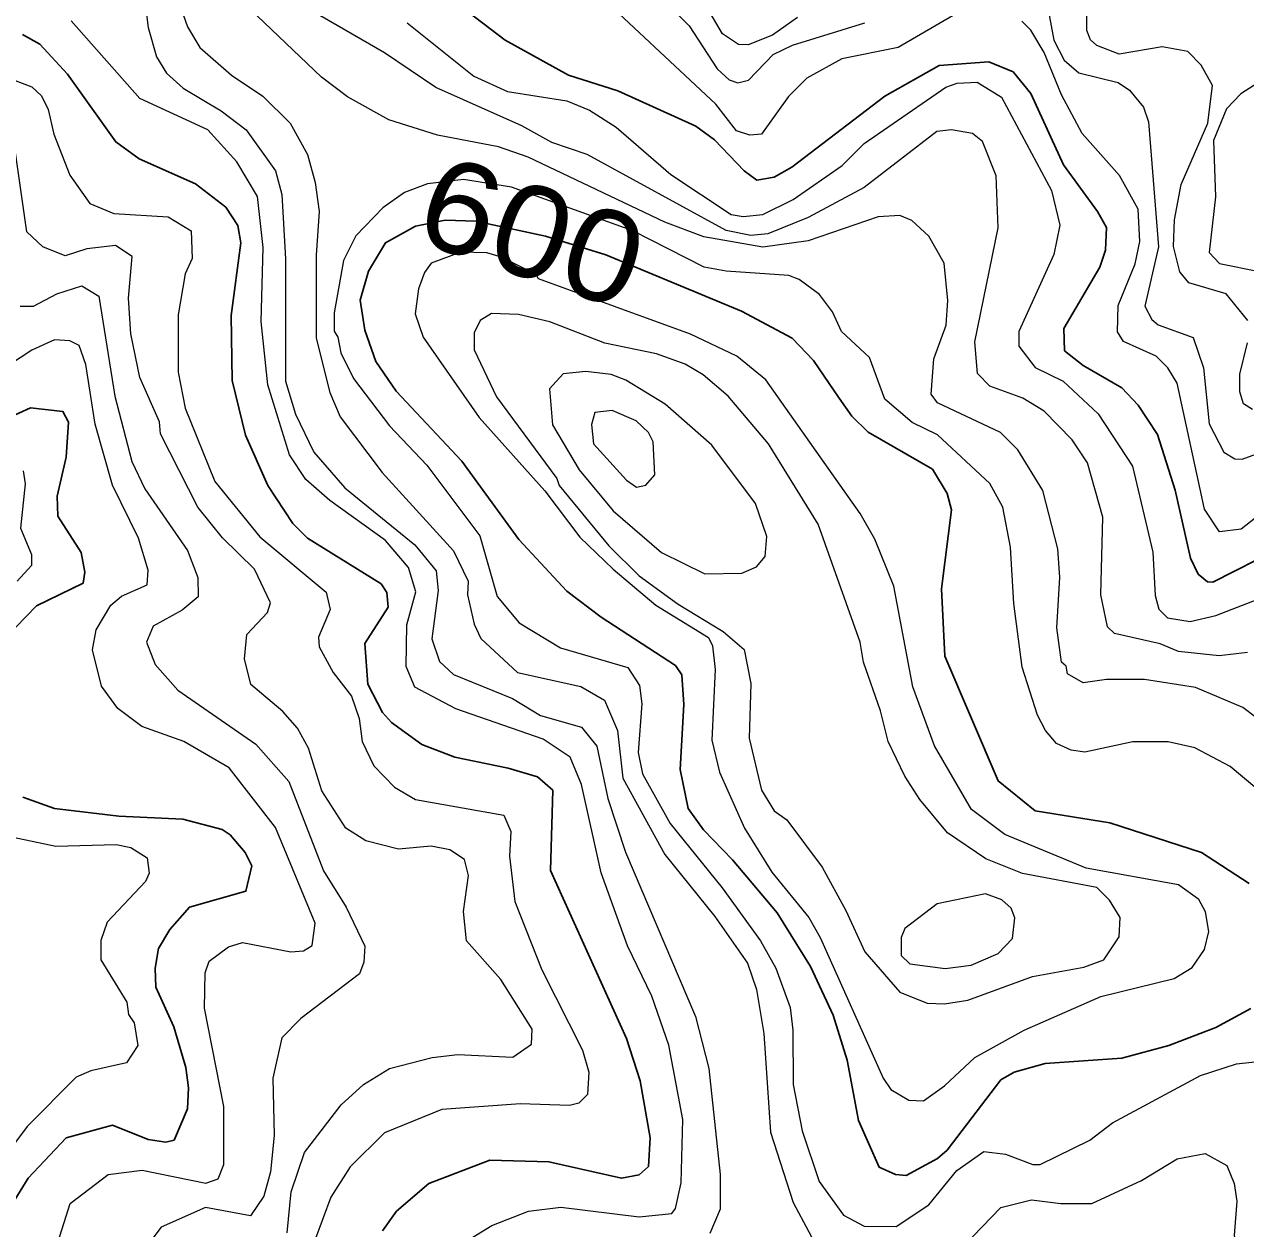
# Model space of a CAD drawing. Extents: x 673.3 to 698.5, y 6984.3 to 7012.3.
# Drawn here: x 690.864 to 691.93, y 7007.69 to 7008.741 of the extents above; entities that cross this region are included whole.
import ezdxf
from ezdxf.enums import TextEntityAlignment as Align

# ---------------------------------------------------------------- set-up
doc = ezdxf.new("R2010")
doc.units = 0
doc.header["$LTSCALE"] = 0.032
doc.layers.add('1', color=7, linetype='Continuous', lineweight=25)
doc.layers.add('2', color=7, linetype='Continuous', lineweight=13)
doc.layers.add('61', color=7, linetype='Continuous')

msp = doc.modelspace()

# ---------------------------------------------------------------- linework, layer by layer
at = {"layer": '1'}
for points in [[(691.9591, 7008.283), (691.9019, 7008.2537), (691.8973, 7008.254), (691.8892, 7008.2608), (691.8823, 7008.2748), (691.8691, 7008.3341), (691.8536, 7008.3826), (691.8366, 7008.4084), (691.8224, 7008.4235), (691.7888, 7008.443), (691.7725, 7008.4557), (691.7717, 7008.4751), (691.8031, 7008.5286), (691.8081, 7008.5437), (691.809, 7008.5634), (691.8013, 7008.5774), (691.7714, 7008.6179), (691.743, 7008.6804), (691.7275, 7008.6991), (691.7063, 7008.708), (691.6629, 7008.7047), (691.6154, 7008.6781), (691.5343, 7008.6159), (691.519, 7008.6072), (691.5038, 7008.6047), (691.4928, 7008.6129), (691.4667, 7008.64), (691.4504, 7008.6519), (691.3825, 7008.6827), (691.3394, 7008.6962), (691.2842, 7008.7268), (691.206, 7008.7864)], [(690.8626, 7008.7317), (690.878, 7008.7235), (690.9019, 7008.6972), (690.9441, 7008.6381), (690.9647, 7008.6232), (691.0138, 7008.6016), (691.0401, 7008.581), (691.0506, 7008.565), (691.0532, 7008.5501), (691.0448, 7008.4864), (691.0459, 7008.4298), (691.0575, 7008.382), (691.077, 7008.3381), (691.0987, 7008.3049), (691.1116, 7008.2921), (691.1758, 7008.2522), (691.1808, 7008.2447), (691.1819, 7008.232), (691.1617, 7008.2002), (691.1641, 7008.1646), (691.1769, 7008.1399), (691.1848, 7008.1312), (691.2113, 7008.1121), (691.2402, 7008.101), (691.2868, 7008.0915), (691.3123, 7008.0837), (691.3257, 7008.0722), (691.3236, 7008.0022), (691.3901, 7007.8553), (691.4018, 7007.8185), (691.4107, 7007.7686), (691.4092, 7007.7436), (691.4011, 7007.7365), (691.3857, 7007.7334), (691.3223, 7007.7479), (691.2708, 7007.7493), (691.2174, 7007.7289), (691.1893, 7007.7047), (691.1771, 7007.6877)], [(691.9335, 7007.9908), (691.892, 7008.0179), (691.8119, 7008.0436), (691.7468, 7008.0543), (691.7146, 7008.0803), (691.668, 7008.1893), (691.665, 7008.2478), (691.6738, 7008.3169), (691.67, 7008.3313), (691.6571, 7008.3523), (691.601, 7008.3846), (691.5866, 7008.3987), (691.5756, 7008.4145), (691.5534, 7008.4473), (691.5347, 7008.4668), (691.4905, 7008.4903), (691.372, 7008.5395), (691.3193, 7008.5558), (691.2585, 7008.5688), (691.2318, 7008.5696), (691.2057, 7008.5645), (691.1796, 7008.55), (691.1647, 7008.5253), (691.1575, 7008.4999), (691.1615, 7008.4738), (691.1711, 7008.4465), (691.189, 7008.4206), (691.2464, 7008.3593), (691.2961, 7008.2909), (691.338, 7008.2458), (691.3678, 7008.2231), (691.4328, 7008.181), (691.4383, 7008.173), (691.4401, 7008.1471), (691.4369, 7008.0902), (691.4439, 7008.0563), (691.4571, 7008.0375), (691.4826, 7008.0115), (691.5216, 7007.9651), (691.5507, 7007.9184), (691.5703, 7007.8759), (691.5826, 7007.8364), (691.5925, 7007.784), (691.6105, 7007.743), (691.6247, 7007.7368), (691.6341, 7007.7359), (691.6614, 7007.7506), (691.6698, 7007.758), (691.7169, 7007.8194), (691.7285, 7007.8261), (691.7555, 7007.8335), (691.8223, 7007.8384), (691.8634, 7007.8492), (691.9045, 7007.8649), (691.9351, 7007.8817)], [(690.8385, 7008.196), (690.8749, 7008.2332), (690.9158, 7008.253), (690.9171, 7008.2626), (690.9138, 7008.2797), (690.8936, 7008.3114), (690.8929, 7008.3289), (690.9009, 7008.3628), (690.903, 7008.3934), (690.898, 7008.4026), (690.8697, 7008.4058), (690.8287, 7008.3874)], [(690.8561, 7007.7145), (690.8676, 7007.7335), (690.9009, 7007.7688), (690.9412, 7007.7797), (690.9725, 7007.7673), (690.9878, 7007.7651), (690.9951, 7007.7667), (691.0067, 7007.794), (691.0076, 7007.8125), (691.0052, 7007.8302), (690.9947, 7007.8657), (690.9792, 7007.9002), (690.9784, 7007.9168), (690.9815, 7007.9341), (690.9912, 7007.9505), (691.0085, 7007.9702), (691.0578, 7007.984), (691.063, 7008.0061), (691.0571, 7008.0178), (691.044, 7008.0331), (691.0369, 7008.0378), (691.0027, 7008.0468), (690.9468, 7008.0494), (690.8907, 7008.0562), (690.8629, 7008.0662)]]:
    msp.add_lwpolyline(points, dxfattribs=at)
at = {"layer": '2'}
for points in [[(690.9669, 7008.7811), (690.9725, 7008.7378), (690.9796, 7008.7124), (690.9883, 7008.6981), (691.003, 7008.6851), (691.0363, 7008.6653), (691.0579, 7008.6487), (691.0837, 7008.6127), (691.0891, 7008.5921), (691.0923, 7008.5361), (691.0924, 7008.4291), (691.1011, 7008.4005), (691.117, 7008.3671), (691.1441, 7008.3361), (691.2053, 7008.2864), (691.2239, 7008.2637), (691.2257, 7008.2465), (691.2202, 7008.2042), (691.2267, 7008.1845), (691.239, 7008.1731), (691.2904, 7008.1521), (691.3149, 7008.1374), (691.3506, 7008.1272), (691.3641, 7008.1106), (691.3736, 7008.0649), (691.3891, 7008.018), (691.4503, 7007.8747), (691.4619, 7007.8292), (691.4719, 7007.7368), (691.4718, 7007.7064), (691.4627, 7007.6853)], [(691.4016, 7008.7823), (691.4447, 7008.7393), (691.4691, 7008.7018)], [(691.9323, 7008.4822), (691.9136, 7008.5055), (691.8809, 7008.515), (691.8732, 7008.5246), (691.8676, 7008.5468), (691.8685, 7008.57), (691.8743, 7008.6009), (691.8975, 7008.6543), (691.9016, 7008.6872), (691.8918, 7008.7051), (691.88, 7008.7171), (691.8575, 7008.7211), (691.8202, 7008.7146), (691.8006, 7008.7221), (691.7951, 7008.7271), (691.7919, 7008.7353), (691.7917, 7008.7804)], [(691.6787, 7008.7504), (691.6271, 7008.7205), (691.578, 7008.7106), (691.5475, 7008.6936), (691.5315, 7008.6776), (691.5079, 7008.6449), (691.4977, 7008.6439), (691.4859, 7008.6478), (691.4681, 7008.6711), (691.3564, 7008.7754)], [(691.9712, 7008.1117), (691.9281, 7008.1444), (691.8868, 7008.1617), (691.8421, 7008.1689), (691.809, 7008.1689), (691.7887, 7008.1658), (691.7749, 7008.1738), (691.7737, 7008.1804), (691.7698, 7008.1839), (691.7658, 7008.2139), (691.7682, 7008.2579), (691.7666, 7008.283), (691.7534, 7008.3337), (691.7316, 7008.3693), (691.7166, 7008.3843), (691.6616, 7008.4104), (691.656, 7008.4179), (691.6583, 7008.4487), (691.669, 7008.4782), (691.6706, 7008.4996), (691.6672, 7008.5322), (691.654, 7008.5558), (691.639, 7008.5694), (691.6287, 7008.5737), (691.6097, 7008.5727), (691.5486, 7008.5516), (691.5091, 7008.5461), (691.4575, 7008.5551), (691.4235, 7008.5679), (691.3041, 7008.6246), (691.2784, 7008.6338), (691.2249, 7008.6439), (691.1825, 7008.6573), (691.1463, 7008.6775), (691.1238, 7008.6946), (691.0489, 7008.766)], [(691.5392, 7008.7467), (691.5176, 7008.7313), (691.4962, 7008.7228), (691.4877, 7008.723), (691.4738, 7008.7323), (691.4553, 7008.7645)], [(691.7569, 7008.7596), (691.7631, 7008.727), (691.772, 7008.7095), (691.7848, 7008.6983), (691.8192, 7008.6899), (691.829, 7008.6832), (691.8413, 7008.6684), (691.8456, 7008.6556), (691.8545, 7008.5465), (691.8424, 7008.4948), (691.8487, 7008.4829), (691.8541, 7008.4785), (691.8847, 7008.4674), (691.8936, 7008.4409), (691.8986, 7008.3919), (691.9114, 7008.3671), (691.921, 7008.3615), (691.9276, 7008.3612), (691.9425, 7008.3668)], [(691.0011, 7008.7541), (691.0069, 7008.7386), (691.0176, 7008.7205), (691.0452, 7008.6963), (691.0726, 7008.6781), (691.0963, 7008.6543), (691.1114, 7008.6271), (691.1183, 7008.6025), (691.1216, 7008.5773), (691.1191, 7008.5393), (691.1192, 7008.4668), (691.131, 7008.4193), (691.14, 7008.3982), (691.1766, 7008.3496), (691.239, 7008.2811), (691.2518, 7008.2546), (691.2513, 7008.2427), (691.2571, 7008.2172), (691.2627, 7008.2047)], [(691.9321, 7008.1925), (691.9073, 7008.1894), (691.8719, 7008.1931), (691.8559, 7008.1999), (691.8159, 7008.2089), (691.8098, 7008.2148), (691.8041, 7008.2428), (691.8057, 7008.3106), (691.7924, 7008.358), (691.7792, 7008.3779), (691.7547, 7008.4031), (691.7359, 7008.4143), (691.7073, 7008.4249), (691.6965, 7008.4359), (691.6941, 7008.4634), (691.7144, 7008.5631), (691.7128, 7008.6084), (691.7009, 7008.6383), (691.6922, 7008.6453), (691.6738, 7008.6486), (691.661, 7008.647), (691.5975, 7008.5983), (691.5486, 7008.5721), (691.5135, 7008.5578), (691.4985, 7008.5565), (691.4769, 7008.5606), (691.3558, 7008.6272), (691.3247, 7008.6375), (691.2985, 7008.6521), (691.2237, 7008.6854), (691.1788, 7008.7157), (691.1093, 7008.7559)], [(691.237, 7007.6703), (691.2725, 7007.6922), (691.3044, 7007.7048), (691.3326, 7007.7081), (691.4011, 7007.6999), (691.4296, 7007.7026), (691.4328, 7007.707), (691.4376, 7007.7296), (691.4392, 7007.7846), (691.427, 7007.8497), (691.4122, 7007.8923), (691.391, 7007.9363), (691.3679, 7008.0001), (691.3506, 7008.0771), (691.3408, 7008.101), (691.3172, 7008.1167), (691.241, 7008.1433), (691.2051, 7008.162), (691.1978, 7008.1802), (691.1981, 7008.2165), (691.2062, 7008.2452), (691.1998, 7008.2666), (691.1795, 7008.2902), (691.1309, 7008.3251), (691.11, 7008.3434), (691.0959, 7008.3648), (691.0769, 7008.426), (691.0712, 7008.4814), (691.0727, 7008.5459), (691.0679, 7008.5905), (691.0498, 7008.6208), (691.0246, 7008.6485), (690.9651, 7008.6759), (690.9053, 7008.7437)], [(691.1985, 7008.742), (691.2566, 7008.6954), (691.2862, 7008.6821), (691.3379, 7008.6739)], [(691.4691, 7008.7018), (691.4795, 7008.6921), (691.4871, 7008.6896), (691.4964, 7008.692), (691.5181, 7008.7143), (691.5348, 7008.7225), (691.5982, 7008.742)], [(691.9701, 7008.3341), (691.9265, 7008.2999), (691.9078, 7008.2977), (691.8945, 7008.3175), (691.8708, 7008.4274), (691.8627, 7008.4409), (691.8524, 7008.451), (691.8239, 7008.4637), (691.8185, 7008.4723), (691.8192, 7008.4953), (691.834, 7008.5316), (691.8381, 7008.5511), (691.8366, 7008.5794), (691.8203, 7008.6087), (691.7879, 7008.6455), (691.7697, 7008.679), (691.7546, 7008.716), (691.743, 7008.7357), (691.735, 7008.7434)], [(691.9954, 7008.7243), (691.9264, 7008.68), (691.9138, 7008.6668), (691.9025, 7008.6394), (691.9042, 7008.5901), (691.8986, 7008.5415), (691.9076, 7008.5318), (691.9423, 7008.5249)], [(690.8479, 7008.695), (690.8708, 7008.686), (690.8792, 7008.6784), (690.8851, 7008.6664), (690.8902, 7008.6447), (690.904, 7008.609), (690.9214, 7008.5843), (690.9426, 7008.5757), (690.99, 7008.5727), (691.0101, 7008.5604), (691.0108, 7008.5363), (691.0048, 7008.523), (690.9985, 7008.487), (690.9985, 7008.4372), (691.0047, 7008.4057), (691.0307, 7008.3416), (691.07, 7008.2932), (691.1279, 7008.2449), (691.1312, 7008.2298), (691.1212, 7008.2059), (691.1216, 7008.1972), (691.134, 7008.1748), (691.1499, 7008.1544), (691.1566, 7008.1347), (691.1593, 7008.1146), (691.1694, 7008.0934), (691.1874, 7008.0748), (691.2057, 7008.0641), (691.2829, 7008.0505), (691.2891, 7008.0361), (691.2878, 7008.0147), (691.2926, 7007.9751), (691.316, 7007.9154), (691.3516, 7007.8454), (691.357, 7007.8262), (691.3559, 7007.8067), (691.3483, 7007.799), (691.3402, 7007.7969), (691.2975, 7007.7984), (691.2288, 7007.7935), (691.1787, 7007.7731), (691.1488, 7007.7433), (691.1319, 7007.717), (691.1185, 7007.681)], [(691.3379, 7008.6739), (691.3578, 7008.6657), (691.3809, 7008.6508), (691.4287, 7008.6095), (691.4813, 7008.5747), (691.4918, 7008.5728), (691.5089, 7008.5746), (691.5356, 7008.5877), (691.5782, 7008.6175), (691.5975, 7008.6366), (691.6687, 7008.6859), (691.6786, 7008.6893), (691.6962, 7008.6901), (691.7175, 7008.6771), (691.7611, 7008.5955), (691.7682, 7008.5654), (691.7631, 7008.5397), (691.7326, 7008.4726), (691.7325, 7008.4598), (691.7468, 7008.4412), (691.7712, 7008.4292), (691.8019, 7008.4008), (691.8316, 7008.3549), (691.8496, 7008.28), (691.8514, 7008.2422), (691.8546, 7008.2303), (691.8622, 7008.2227), (691.8822, 7008.2195), (691.9044, 7008.2247), (691.9458, 7008.2406)], [(691.2802, 7007.907), (691.2504, 7007.9407), (691.2478, 7007.9662), (691.252, 7007.9977), (691.2485, 7008.0116), (691.2358, 7008.0201), (691.2194, 7008.0234), (691.191, 7008.0208), (691.1625, 7008.028), (691.1451, 7008.039), (691.1239, 7008.0715), (691.1125, 7008.109), (691.1028, 7008.1264), (691.0901, 7008.141), (691.062, 7008.1644), (691.0565, 7008.1868), (691.0586, 7008.2082), (691.0765, 7008.2274), (691.0792, 7008.2358), (691.0654, 7008.265), (691.0372, 7008.2924), (691.0158, 7008.3191), (690.9832, 7008.3832), (690.9823, 7008.3936), (690.9653, 7008.4325), (690.9572, 7008.4704), (690.9554, 7008.5017), (690.9585, 7008.5379), (690.9438, 7008.5476), (690.919, 7008.5446), (690.9001, 7008.5386), (690.8804, 7008.5465), (690.8665, 7008.5597), (690.8561, 7008.633)], [(691.602, 7008.45), (691.5777, 7008.4727), (691.5697, 7008.4896), (691.5585, 7008.5049), (691.5408, 7008.518), (691.5317, 7008.5215), (691.4771, 7008.5252), (691.4577, 7008.5288), (691.3955, 7008.5603), (691.2895, 7008.5985), (691.2477, 7008.6053), (691.2164, 7008.6014), (691.1963, 7008.5939), (691.1773, 7008.5806), (691.1537, 7008.5562), (691.143, 7008.5344), (691.1347, 7008.4888), (691.1347, 7008.4728), (691.138, 7008.4675), (691.1405, 7008.4538), (691.1516, 7008.4315), (691.1831, 7008.3902), (691.2156, 7008.356), (691.2621, 7008.2941), (691.2771, 7008.2413), (691.2963, 7008.2184), (691.3323, 7008.1964), (691.3911, 7008.1794), (691.4015, 7008.1635), (691.4033, 7008.1476), (691.4002, 7008.1052), (691.4041, 7008.0864), (691.4282, 7008.043), (691.4736, 7007.9871), (691.507, 7007.9407), (691.5205, 7007.9168), (691.5328, 7007.8826), (691.5353, 7007.8627), (691.5355, 7007.8154), (691.5434, 7007.7748), (691.5583, 7007.7306), (691.5794, 7007.7013), (691.5975, 7007.6917), (691.6254, 7007.6912), (691.654, 7007.7103), (691.6783, 7007.7402), (691.7019, 7007.7567), (691.7208, 7007.7545), (691.7447, 7007.7455), (691.7511, 7007.7455), (691.7946, 7007.7668), (691.8144, 7007.7817), (691.891, 7007.8231), (691.9224, 7007.8333), (691.952, 7007.8366)], [(690.8606, 7008.4947), (690.8723, 7008.4947), (690.8927, 7008.5055), (690.9145, 7008.5125), (690.9295, 7008.5033), (690.9433, 7008.4162), (690.9581, 7008.3592), (690.9695, 7008.3351), (691.0067, 7008.2813), (691.0158, 7008.2578), (691.0162, 7008.241), (691.0022, 7008.2294), (690.9769, 7008.2154), (690.971, 7008.2014), (690.9784, 7008.1819), (690.9984, 7008.1595), (691.0665, 7008.1125), (691.0953, 7008.0797), (691.1254, 7008.0017), (691.1452, 7007.9702), (691.1616, 7007.936), (691.1608, 7007.922), (691.157, 7007.912), (691.1056, 7007.8729), (691.089, 7007.8559), (691.0813, 7007.8209), (691.0825, 7007.7708), (691.0792, 7007.739), (691.0735, 7007.7179), (691.0619, 7007.7007), (691.0224, 7007.708), (690.9838, 7007.6907), (690.9638, 7007.6643)], [(690.8936, 7007.6774), (690.9042, 7007.7113), (690.9374, 7007.7366), (690.9671, 7007.7404), (691.0228, 7007.7292), (691.0334, 7007.7329), (691.0385, 7007.7456), (691.0385, 7007.796), (691.0215, 7007.882), (691.0223, 7007.9129), (691.0258, 7007.9229), (691.0425, 7007.9354), (691.0549, 7007.9392), (691.0969, 7007.9312), (691.1079, 7007.9319), (691.1156, 7007.9367), (691.1183, 7007.956), (691.0836, 7008.0397), (691.0432, 7008.0918), (691.0037, 7008.1146), (690.9668, 7008.1279), (690.946, 7008.1435), (690.9316, 7008.1631), (690.9238, 7008.1947), (690.927, 7008.2121), (690.9397, 7008.2336), (690.9491, 7008.2414), (690.9716, 7008.2514), (690.9725, 7008.2642), (690.9639, 7008.2921), (690.9412, 7008.3383), (690.9262, 7008.3918), (690.918, 7008.4439), (690.9122, 7008.4604), (690.9041, 7008.4645), (690.8906, 7008.4653), (690.8708, 7008.4564), (690.8401, 7008.4362)], [(691.9364, 7008.4044), (691.9287, 7008.4094), (691.9255, 7008.4198), (691.9255, 7008.4352), (691.932, 7008.4628)], [(691.7559, 7008.1243), (691.7488, 7008.1378), (691.7354, 7008.1797), (691.7282, 7008.2351), (691.7251, 7008.2844), (691.7184, 7008.3191), (691.7073, 7008.3398), (691.6615, 7008.3823), (691.6394, 7008.393), (691.6156, 7008.4135), (691.602, 7008.45)], [(690.8634, 7008.3509), (690.865, 7008.3397), (690.8611, 7008.301), (690.8707, 7008.2778), (690.8707, 7008.2682), (690.858, 7008.2547)], [(691.2627, 7008.2047), (691.2948, 7008.1748), (691.3502, 7008.1628), (691.3709, 7008.1508), (691.3821, 7008.1243), (691.3869, 7008.0828), (691.4236, 7008.0161), (691.4671, 7007.9619), (691.4955, 7007.9213), (691.5036, 7007.8983), (691.51, 7007.8598), (691.5157, 7007.7738), (691.5356, 7007.7123), (691.5629, 7007.6611), (691.5778, 7007.646), (691.5911, 7007.6373), (691.6048, 7007.6332), (691.6257, 7007.6315), (691.6512, 7007.6401)], [(691.9404, 7008.0733), (691.917, 7008.0928), (691.8862, 7008.1092), (691.863, 7008.1143), (691.8321, 7008.1144), (691.79, 7008.1055), (691.7783, 7008.107), (691.7655, 7008.113), (691.7559, 7008.1243)], [(690.8376, 7008.0346), (690.8917, 7008.0232), (690.9445, 7008.0248), (690.9574, 7008.0222), (690.9716, 7008.0132), (690.9733, 7007.9997), (690.9702, 7007.9926), (690.9365, 7007.9571), (690.9311, 7007.9411), (690.9311, 7007.9242), (690.9537, 7007.8871), (690.9554, 7007.8763), (690.9603, 7007.8692), (690.9635, 7007.8493), (690.9535, 7007.8342), (690.9225, 7007.8273), (690.9097, 7007.8218), (690.8667, 7007.7786), (690.8384, 7007.7408)], [(691.0939, 7007.6859), (691.0973, 7007.7217), (691.1088, 7007.7558), (691.1409, 7007.7974), (691.1605, 7007.8153), (691.183, 7007.8294), (691.2204, 7007.839), (691.2429, 7007.8416), (691.2907, 7007.8392), (691.3071, 7007.8504), (691.3077, 7007.8636), (691.2802, 7007.907)], [(691.6512, 7007.6401), (691.7167, 7007.7079), (691.7436, 7007.7145), (691.7693, 7007.7113), (691.7962, 7007.7113), (691.8397, 7007.7315), (691.8708, 7007.7503), (691.8952, 7007.7551), (691.914, 7007.7446), (691.9206, 7007.729), (691.9229, 7007.7135), (691.9206, 7007.6834), (691.9263, 7007.6577), (691.9315, 7007.6489)]]:
    msp.add_lwpolyline(points, dxfattribs=at)
for points in [[(691.6589, 7008.1109), (691.64, 7008.1625), (691.6233, 7008.2502), (691.6068, 7008.2914), (691.5941, 7008.3137), (691.5115, 7008.4305), (691.4862, 7008.4509), (691.446, 7008.4701), (691.3131, 7008.5186), (691.3111, 7008.5223), (691.2809, 7008.5374), (691.2682, 7008.5411), (691.2455, 7008.5419), (691.2194, 7008.5321), (691.2136, 7008.524), (691.2084, 7008.5099), (691.2056, 7008.4881), (691.2126, 7008.4676), (691.2613, 7008.3976), (691.3187, 7008.3334), (691.3493, 7008.293), (691.3783, 7008.265), (691.4157, 7008.2338), (691.4616, 7008.2056), (691.4652, 7008.1981), (691.4673, 7008.1776), (691.4645, 7008.1159), (691.4711, 7008.0878), (691.493, 7008.0391), (691.5168, 7008.0005), (691.5491, 7007.9612), (691.5592, 7007.9436), (691.6142, 7007.8207), (691.6207, 7007.8109), (691.6366, 7007.8016), (691.6493, 7007.801), (691.6676, 7007.8142), (691.694, 7007.8388), (691.7373, 7007.8627), (691.8041, 7007.892), (691.8682, 7007.9078), (691.8839, 7007.9175), (691.8945, 7007.9331), (691.8985, 7007.9489), (691.8956, 7007.966), (691.8896, 7007.9767), (691.8719, 7007.9896), (691.7913, 7008.004), (691.7202, 7008.0335), (691.6912, 7008.0554)], [(691.8211, 7007.9611), (691.8118, 7007.9762), (691.8007, 7007.9873), (691.7358, 7007.9995), (691.7037, 7008.0123), (691.6701, 7008.035), (691.6461, 7008.064), (691.6329, 7008.0845), (691.6183, 7008.1148), (691.6117, 7008.1414), (691.5968, 7008.1838), (691.5939, 7008.2015), (691.5572, 7008.3044), (691.514, 7008.3745), (691.4787, 7008.4161), (691.4569, 7008.4346), (691.4412, 7008.4441), (691.4161, 7008.4532), (691.371, 7008.4625), (691.323, 7008.481), (691.2957, 7008.4874), (691.2721, 7008.4882), (691.2624, 7008.4822), (691.2569, 7008.4714), (691.2569, 7008.4565), (691.2766, 7008.4156), (691.3292, 7008.3443), (691.3313, 7008.3381), (691.3746, 7008.2856), (691.401, 7008.2592), (691.4351, 7008.2346), (691.4744, 7008.2108), (691.4928, 7008.195), (691.4986, 7008.1652), (691.4971, 7008.1176), (691.5079, 7008.0722), (691.5188, 7008.0542), (691.5299, 7008.0463), (691.5607, 7008.005), (691.5816, 7007.9673), (691.598, 7007.9311), (691.6287, 7007.8958), (691.6524, 7007.8864), (691.6677, 7007.8857), (691.6879, 7007.889), (691.7443, 7007.9096), (691.7893, 7007.9177), (691.8066, 7007.9241), (691.82, 7007.9443)], [(691.4646, 7008.3734), (691.4237, 7008.4091), (691.3893, 7008.43), (691.3765, 7008.4351), (691.3545, 7008.4377), (691.3347, 7008.4355), (691.3228, 7008.4226), (691.3255, 7008.3912), (691.3487, 7008.3517), (691.3784, 7008.3161), (691.4205, 7008.2798), (691.4583, 7008.2611), (691.4907, 7008.2617), (691.5036, 7008.2672), (691.511, 7008.2763), (691.5125, 7008.2935), (691.5025, 7008.3223)], [(691.4132, 7008.3764), (691.4092, 7008.3845), (691.3985, 7008.3945), (691.3776, 7008.4035), (691.3623, 7008.402), (691.3594, 7008.3914), (691.3612, 7008.3744), (691.39, 7008.3428), (691.3988, 7008.3368), (691.4068, 7008.3385), (691.4147, 7008.3474)], [(691.729, 7007.9607), (691.7259, 7007.9692), (691.7176, 7007.9766), (691.7034, 7007.9817), (691.6612, 7007.9731), (691.6329, 7007.9514), (691.6298, 7007.9437), (691.6298, 7007.928), (691.6374, 7007.9206), (691.6682, 7007.9165), (691.6908, 7007.9195), (691.7145, 7007.9296), (691.7271, 7007.9426)]]:
    msp.add_lwpolyline(points, close=True, dxfattribs=at)

# ---------------------------------------------------------------- texts
at = {"layer": '61', "width": 1.1}
msp.add_text('600', height=0.08, rotation=341.565, dxfattribs=at).set_placement((691.295, 7008.5217), align=Align.CENTER)

doc.saveas('drawing.dxf')
